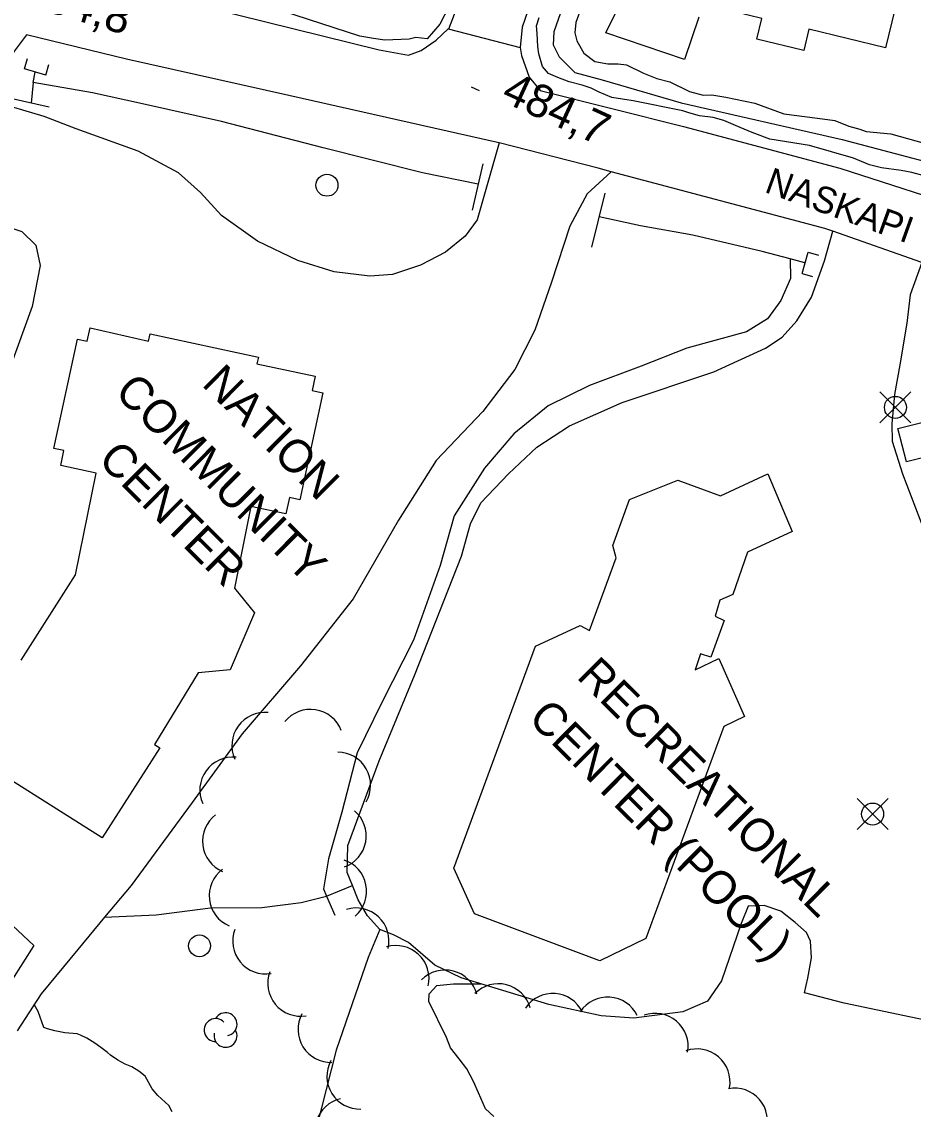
# Model space of a CAD drawing. Extents: x 642515 to 647219, y 6080136 to 6084356.
# Drawn here: x 643658.8 to 643739.9, y 6081982.2 to 6082081.2 of the extents above; entities that cross this region are included whole.
import ezdxf

# ---------------------------------------------------------------- set-up
doc = ezdxf.new("R2010")
doc.units = 0
for name, color, linetype in [('Level 19', 7, 'Continuous'), ('Level 2', 7, 'Continuous'), ('Level 21', 7, 'Continuous'), ('Level 22', 7, 'Continuous'), ('Level 26', 7, 'Continuous'), ('Level 3', 7, 'Continuous'), ('Level 31', 7, 'Continuous'), ('Level 36', 7, 'Continuous'), ('Level 4', 7, 'Continuous'), ('Level 44', 7, 'Continuous')]:
    doc.layers.add(name, color=color, linetype=linetype)

msp = doc.modelspace()

# ---------------------------------------------------------------- linework, layer by layer
at = {"layer": 'Level 19'}
for points in [[(643720.378, 6082081.596), (643719.056, 6082077.728), (643711.919, 6082080.146), (643715.879, 6082088.234)], [(643702.188, 6082070.142), (643700.192, 6082063.126), (643699.101, 6082061.655), (643697.321, 6082060.188), (643695.038, 6082059.018), (643692.495, 6082058.159), (643690.439, 6082058.011), (643687.178, 6082058.407), (643683.881, 6082059.448), (643680.22, 6082061.198), (643676.931, 6082063.533), (643675.033, 6082065.617), (643673.029, 6082067.412), (643669.355, 6082069.403), (643663.695, 6082071.413), (643660.797, 6082072.556), (643656.061, 6082073.951)], [(643712.401, 6082067.516), (643710.206, 6082065.502), (643708.63, 6082062.55), (643706.972, 6082057.452), (643705.435, 6082053.089), (643703.611, 6082049.519), (643700.709, 6082045.69), (643696.466, 6082041.227), (643693.047, 6082035.797), (643688.917, 6082028.636), (643684.121, 6082022.531), (643678.805, 6082016.36), (643674.262, 6082010.109), (643668.702, 6082002.555), (643666.291, 6081999.661), (643663.855, 6081996.735), (643660.525, 6081992.69), (643658.331, 6081989.31)], [(643652.817, 6082064.029), (643658.758, 6082062.074), (643660.042, 6082060.847), (643660.431, 6082058.968), (643659.71, 6082055.252), (643657.678, 6082049.652), (643654.19, 6082042.602), (643649.494, 6082034.036), (643647.088, 6082030.075), (643645.876, 6082029.325), (643644.643, 6082029.665), (643642.986, 6082031.073), (643641.196, 6082032.452)], [(643754.257, 6081987.488), (643733.61, 6081991.826), (643729.994, 6081992.769), (643730.283, 6081994.118), (643730.626, 6081995.953), (643730.541, 6081997.484), (643730.173, 6081998.273), (643729.15, 6081999.19), (643727.838, 6082000.212), (643726.311, 6082000.739), (643724.858, 6082000.663), (643724.216, 6081999.095), (643722.444, 6081993.873), (643721.17, 6081992.029), (643718.917, 6081991.064), (643714.456, 6081990.468), (643711.489, 6081990.677), (643706.735, 6081991.722), (643703.234, 6081992.792), (643698.747, 6081994.133), (643696.333, 6081995.3), (643693.951, 6081997.357), (643692.577, 6081998.053), (643691.335, 6081998.553), (643690.213, 6081999.787), (643689.363, 6082001.237), (643688.838, 6082002.557), (643688.373, 6082003.73), (643688.437, 6082006.197), (643691.283, 6082013.899), (643694.491, 6082021.662), (643698.781, 6082032.512), (643699.587, 6082035.464), (643700.533, 6082037.372), (643703.057, 6082040.009), (643705.633, 6082042.446), (643708.602, 6082044.379), (643713.38, 6082046.527), (643721.727, 6082049.305), (643726.425, 6082051.449), (643727.947, 6082052.458), (643729.282, 6082053.942), (643730.618, 6082056.114), (643731.811, 6082059.41), (643732.574, 6082062.101)], [(643740.668, 6082059.266), (643739.618, 6082056.302), (643739.315, 6082053.739), (643738.676, 6082049.947), (643738.179, 6082047.254), (643737.923, 6082044.574), (643737.97, 6082043.001), (643738.905, 6082040.019), (643740.892, 6082034.87)], [(643655.459, 6082001.189), (643659.854, 6081997.101), (643657.85, 6081993.931)]]:
    msp.add_lwpolyline(points, dxfattribs=at)
at = {"layer": 'Level 2'}
for points in [[(643697.607, 6082082.523), (643696.799, 6082080.962), (643695.658, 6082079.624), (643694.604, 6082079.728), (643694.007, 6082079.577), (643691.794, 6082079.5), (643690.778, 6082079.646), (643689.518, 6082079.86), (643680.17, 6082082.884)], [(643709.629, 6082082.357), (643709.169, 6082081.094), (643709.095, 6082080.171), (643709.254, 6082079.421), (643709.916, 6082078.297), (643710.921, 6082077.551), (643712.102, 6082077.333), (643713.028, 6082077.342), (643713.798, 6082077.263), (643715.328, 6082076.504), (643716.563, 6082076.01), (643717.747, 6082075.713), (643719.526, 6082074.808), (643720.752, 6082074.473), (643721.556, 6082074.515), (643722.816, 6082074.302), (643725.464, 6082073.762), (643728.093, 6082072.782), (643731.176, 6082072.385), (643732.758, 6082072.189), (643734.034, 6082071.657), (643735.015, 6082071.389), (643735.59, 6082071.18), (643737.857, 6082070.98), (643743.703, 6082069.331)], [(643740.871, 6082067.145), (643739.768, 6082067.446), (643738.791, 6082067.634), (643737.006, 6082067.86), (643735.903, 6082068.161), (643734.462, 6082068.764), (643730.455, 6082069.911), (643726.839, 6082070.479), (643725.237, 6082071.074), (643724.125, 6082071.535), (643722.642, 6082072.176), (643721.661, 6082072.444), (643720.443, 6082072.619), (643719.462, 6082072.887), (643718.929, 6082073.059), (643714.408, 6082073.979), (643712.458, 6082074.276), (643711.304, 6082074.774), (643710.56, 6082075.135), (643709.74, 6082075.411), (643708.556, 6082075.708), (643707.528, 6082076.094), (643706.704, 6082076.45), (643706.147, 6082077.1), (643705.807, 6082078.24), (643705.732, 6082078.915), (643705.672, 6082080.111), (643705.597, 6082080.786), (643705.84, 6082081.558)], [(643701.727, 6081981.531), (643700.968, 6081982.208), (643700.329, 6081983.689), (643699.875, 6081984.701), (643699.252, 6081985.863), (643698.561, 6081986.783), (643697.785, 6081987.778), (643697.415, 6081988.715), (643695.799, 6081991.977), (643695.843, 6081992.697), (643696.53, 6081993.451), (643698.052, 6081993.611), (643700.522, 6081993.603)], [(643672.45, 6081981.94), (643672.139, 6081982.52), (643671.128, 6081983.422), (643670.614, 6081984.031), (643669.992, 6081985.192), (643669.406, 6081985.638), (643668.782, 6081986.043), (643668.166, 6081986.289), (643667.504, 6081986.652), (643666.838, 6081987.094), (643666.543, 6081987.357), (643665.958, 6081987.804), (643665.414, 6081988.213), (643664.668, 6081988.651), (643664.09, 6081988.939), (643663.803, 6081989.043), (643662.672, 6081989.142), (643661.778, 6081989.334), (643661.086, 6081989.496), (643660.757, 6081989.638), (643660.24, 6081991.083), (643659.891, 6081991.713)]]:
    msp.add_lwpolyline(points, dxfattribs=at)
at = {"layer": 'Level 21'}
for points in [[(643702.991, 6082094.494), (643697.578, 6082080.502)], [(643705.612, 6082084.47), (643704.285, 6082080.68), (643704.119, 6082078.83)], [(643673.226, 6082083.086), (643691.294, 6082078.608), (643693.952, 6082078.14), (643695.103, 6082078.564), (643696.469, 6082079.484), (643697.545, 6082080.51), (643704.119, 6082078.83), (643704.24, 6082078.109), (643704.918, 6082076.122), (643705.917, 6082074.921), (643718.975, 6082071.638), (643733.194, 6082067.85), (643745.605, 6082063.847)], [(643794.567, 6082033.943), (643787.535, 6082038.104), (643785.664, 6082039.115), (643780.649, 6082041.827), (643777.19, 6082043.375), (643759.97, 6082051.693), (643743.203, 6082058.378), (643740.668, 6082059.266), (643732.574, 6082062.101), (643731.849, 6082062.355), (643712.401, 6082067.516), (643711.219, 6082067.83), (643702.188, 6082070.142), (643701.77, 6082070.249), (643683.073, 6082074.451), (643668.271, 6082077.764), (643659.197, 6082079.984), (643658.106, 6082078.512), (643657.254, 6082076.831)]]:
    msp.add_lwpolyline(points, dxfattribs=at)
at = {"layer": 'Level 22'}
for points in [[(643666.291, 6081999.661), (643670.987, 6081999.869), (643675.942, 6082000.528), (643680.611, 6082000.536), (643684.171, 6082001.002), (643686.489, 6082001.588), (643688.838, 6082002.557)], [(643691.335, 6081998.553), (643690.264, 6081995.994), (643687.378, 6081987.565), (643685.123, 6081978.729), (643683.57, 6081971.104), (643681.365, 6081963.612), (643678.466, 6081956.974), (643675.777, 6081951.68), (643673.636, 6081947.423), (643671.898, 6081944.176)]]:
    msp.add_lwpolyline(points, dxfattribs=at)
at = {"layer": 'Level 26'}
for p, q in [((643658.99, 6082076.87), (643659.27, 6082077.83)), ((643660.93, 6082076.31), (643658.99, 6082076.87)), ((643660.93, 6082076.31), (643661.21, 6082077.27)), ((643729.77, 6082058.25), (643730.31, 6082060.19)), ((643730.31, 6082060.19), (643731.27, 6082059.93)), ((643729.77, 6082058.25), (643730.73, 6082057.97))]:
    msp.add_line(p, q, dxfattribs=at)
at = {"layer": 'Level 3'}
msp.add_line((643699.652, 6082075.245), (643700.379, 6082074.911), dxfattribs=at)
at = {"layer": 'Level 31'}
for points in [[(643728.879, 6082089.822), (643739.414, 6082087.286), (643737.373, 6082078.805), (643730.397, 6082080.484), (643729.933, 6082078.558), (643725.656, 6082079.587), (643726.109, 6082081.466), (643722.372, 6082082.366), (643724.881, 6082092.792), (643729.431, 6082091.697), (643728.879, 6082089.822)], [(643663.655, 6082030.819), (643665.529, 6082040.087), (643662.295, 6082040.783), (643662.586, 6082042.136), (643661.683, 6082042.33), (643663.824, 6082052.278), (643664.716, 6082052.086), (643664.988, 6082053.307), (643670.297, 6082052.095), (643670.439, 6082052.754), (643680.286, 6082050.636), (643680.158, 6082050.043), (643685.464, 6082048.902), (643685.182, 6082047.592), (643686.16, 6082047.382), (643684.07, 6082037.663), (643683.11, 6082037.87), (643682.789, 6082036.374), (643679.597, 6082037.061), (643678.12, 6082029.617), (643679.939, 6082027.378), (643677.731, 6082022.193), (643674.804, 6082021.92), (643670.843, 6082015.393), (643671.318, 6082015.093), (643666.075, 6082006.879), (643653.08, 6082015.089)], [(643738.489, 6082044.137), (643742.711, 6082045.203), (643743.479, 6082042.165), (643739.256, 6082041.098), (643738.489, 6082044.137)], [(643722.654, 6082017.035), (643715.563, 6081997.721), (643711.359, 6081995.69), (643699.943, 6081999.967), (643698.085, 6082004.138), (643698.085, 6082004.138), (643705.495, 6082024.32), (643709.571, 6082026.202), (643710.427, 6082025.764), (643710.427, 6082025.764), (643712.859, 6082032.386), (643712.532, 6082033.506), (643714.074, 6082037.696), (643718.448, 6082039.44), (643718.448, 6082039.44), (643722.331, 6082038.014), (643726.637, 6082040.021), (643728.867, 6082034.779), (643724.795, 6082032.895), (643723.477, 6082029.04), (643722.275, 6082028.514), (643721.852, 6082027.062), (643722.686, 6082026.665), (643722.686, 6082026.665), (643721.462, 6082023.332), (643720.509, 6082023.649), (643720.026, 6082022.174), (643722.188, 6082023.213), (643724.522, 6082017.918), (643722.654, 6082017.035)], [(643658.687, 6082023.073), (643663.655, 6082030.819)]]:
    msp.add_lwpolyline(points, dxfattribs=at)
at = {"layer": 'Level 36'}
for p, q in [((643739.67, 6082044.65), (643736.85, 6082047.47)), ((643736.85, 6082044.65), (643739.67, 6082047.47)), ((643737.59, 6082007.64), (643734.77, 6082010.46)), ((643734.77, 6082007.64), (643737.59, 6082010.46))]:
    msp.add_line(p, q, dxfattribs=at)
for centre in [(643686.528, 6082066.29), (643738.264, 6082046.065), (643736.184, 6082009.055), (643674.928, 6081997.06)]:
    msp.add_circle(centre, 1, dxfattribs=at)
at = {"layer": 'Level 4'}
for points in [[(643714.273, 6082100.579), (643712.996, 6082096.586), (643710.862, 6082090.524), (643708.37, 6082083.636), (643707.181, 6082080.255), (643707.126, 6082079.079), (643707.674, 6082077.975), (643709.09, 6082076.551), (643711.56, 6082075.87), (643718.767, 6082073.777), (643733.417, 6082070.453), (643746.739, 6082066.939), (643763.496, 6082060.651), (643770.941, 6082057.196), (643774.986, 6082054.69)], [(643700.29, 6082066.379), (643695.209, 6082067.409), (643686.168, 6082069.689), (643676.917, 6082072.08), (643669.737, 6082073.689), (643665.183, 6082074.706), (643659.782, 6082075.639), (643659.973, 6082076.594)], [(643659.782, 6082075.639), (643659.601, 6082073.755)], [(643661.247, 6082073.385), (643657.597, 6082074.206)], [(643700.729, 6082068.243), (643699.732, 6082064.007)], [(643711.831, 6082065.567), (643710.607, 6082060.652)], [(643730.028, 6082059.214), (643728.681, 6082059.576), (643726.12, 6082060.265), (643719.838, 6082061.758), (643715.051, 6082062.601), (643711.295, 6082063.414)], [(643728.681, 6082059.576), (643728.699, 6082057.798), (643727.838, 6082055.811), (643726.635, 6082054.131), (643724.717, 6082052.94), (643719.292, 6082051.444), (643715.13, 6082049.812), (643710.407, 6082048.071), (643706.663, 6082046.218), (643703.525, 6082043.669), (643700.865, 6082040.539), (643698.112, 6082036.191), (643696.826, 6082031.678), (643694.413, 6082024.884), (643691.533, 6082019.198), (643689.279, 6082014.635), (643687.882, 6082009.229), (643686.664, 6082004.964), (643686.21, 6082002.234), (643686.489, 6082001.588), (643687.233, 6081999.864)]]:
    msp.add_lwpolyline(points, dxfattribs=at)
at = {"layer": 'Level 44'}
for centre, radius, start, end in [((643685.026, 6082015.58), 3, 20.96345, 140.9414), ((643680.876, 6082015.297), 3, 84.32744, 204.30538), ((643687.5, 6082011.686), 3, 329.75292, 89.73087), ((643677.959, 6082011.236), 3, 84.32744, 204.30538), ((643678.205, 6082006.591), 3, 127.02085, 246.99879), ((643687.101, 6082007.054), 3, 289.90559, 49.88353), ((643687.132, 6082002.029), 3, 311.19148, 71.16942), ((643678.814, 6082001.629), 3, 127.02085, 246.99879), ((643689.171, 6081997.507), 3, 346.83676, 106.81471), ((643680.948, 6081997.507), 3, 159.66412, 279.64206), ((643692.817, 6081994.085), 3, 346.83676, 106.81471), ((643684.138, 6081993.657), 3, 159.66412, 279.64206), ((643697.288, 6081991.855), 3, 15.57576, 135.5537), ((643702.13, 6081990.608), 3, 15.57576, 135.5537), ((643707.087, 6081989.723), 3, 26.16131, 146.13926), ((643712.075, 6081989.387), 3, 26.16131, 146.13926), ((643677.297, 6081989.917), 1.046, 282.26917, 149.72626), ((643686.895, 6081989.445), 3, 151.73935, 271.7173), ((643716.399, 6081987.91), 3, 349.71626, 109.6942), ((643676.397, 6081989.394), 1.046, 44.11537, 269.80396), ((643677.297, 6081988.871), 1.046, 166.93686, 29.62123), ((643720.212, 6081984.676), 3, 349.71626, 109.6942), ((643689.524, 6081985.192), 3, 151.73935, 271.7173), ((643723.624, 6081981.106), 3, 340.60633, 100.58428), ((643688.435, 6081980.215), 3, 102.77735, 222.7553)]:
    msp.add_arc(centre, radius, start, end, dxfattribs=at)

# ---------------------------------------------------------------- texts
at = {"layer": 'Level 21'}
msp.add_text('NASKAPI', height=2.4, rotation=340.19321, dxfattribs=at).set_placement((643726.25, 6082065.7))
at = {"layer": 'Level 3'}
for s, rotation, p in [('484,8', 343.21306, (643658.57, 6082082.85)), ('484,7', 335.27464, (643702.26, 6082074.01))]:
    msp.add_text(s, height=3, rotation=rotation, dxfattribs=at).set_placement(p)
at = {"layer": 'Level 31'}
for s, rotation, p in [('NATION', 315.17482, (643675.05, 6082048.11)), ('COMMUNITY', 315.17482, (643667.09, 6082047.33)), ('CENTER', 315.17482, (643665.58, 6082041.18)), ('RECREATIONAL', 315.17501, (643709.15, 6082021.48)), ('CENTER (POOL)', 315.17501, (643704.73, 6082017.65))]:
    msp.add_text(s, height=3, rotation=rotation, dxfattribs=at).set_placement(p)

doc.saveas('drawing.dxf')
